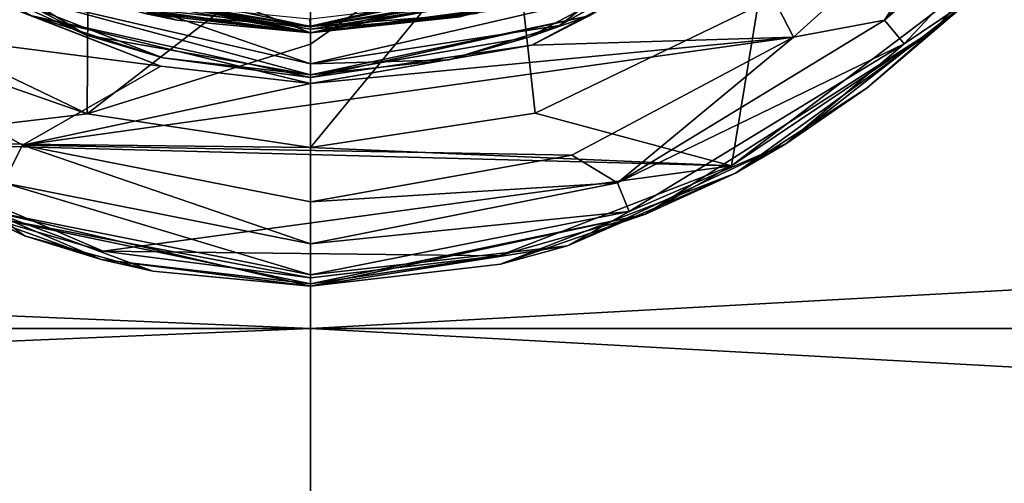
# Model space of a CAD drawing. Extents: x -252 to 252, y -10 to 685.
# Tile 545 of 656: x -113.44 to -101.79, y 579.67 to 585.15. Entities that reach past the tile are written whole.
import ezdxf

# ---------------------------------------------------------------- set-up
doc = ezdxf.new("R2010")
doc.units = 0
doc.header["$LTSCALE"] = 65.369103
for name, color, linetype in [('1633', 7, 'CONTINUOUS'), ('1634', 7, 'CONTINUOUS'), ('1635', 7, 'CONTINUOUS'), ('1636', 7, 'CONTINUOUS'), ('1638', 7, 'CONTINUOUS'), ('1639', 7, 'CONTINUOUS'), ('1653', 7, 'CONTINUOUS'), ('1654', 7, 'CONTINUOUS'), ('1655', 7, 'CONTINUOUS'), ('1656', 7, 'CONTINUOUS'), ('2508', 7, 'CONTINUOUS'), ('2509', 7, 'CONTINUOUS'), ('2514', 7, 'CONTINUOUS'), ('2515', 7, 'CONTINUOUS'), ('2517', 7, 'CONTINUOUS'), ('2518', 7, 'CONTINUOUS'), ('29', 7, 'CONTINUOUS'), ('30', 7, 'CONTINUOUS'), ('3595', 7, 'CONTINUOUS'), ('3596', 7, 'CONTINUOUS'), ('3611', 7, 'CONTINUOUS'), ('3616', 7, 'CONTINUOUS'), ('3625', 7, 'CONTINUOUS'), ('3626', 7, 'CONTINUOUS'), ('3903', 7, 'CONTINUOUS'), ('3904', 7, 'CONTINUOUS'), ('49', 7, 'CONTINUOUS'), ('50', 7, 'CONTINUOUS'), ('51', 7, 'CONTINUOUS'), ('52', 7, 'CONTINUOUS')]:
    doc.layers.add(name, color=color, linetype=linetype)

msp = doc.modelspace()

# ---------------------------------------------------------------- linework, layer by layer
at = {"layer": '1633', "color": 7, "linetype": 'CONTINUOUS'}
for points in [[(-115.465, 583.704, -68.5), (-118.31, 586.025, -68.5), (-112.641, 584.041, -68.5), (-115.465, 583.704, -68.5)], [(-112.641, 584.041, -68.5), (-118.31, 586.025, -68.5), (-115.293, 585.315, -68.5), (-112.641, 584.041, -68.5)], [(-101.98, 585.728, -68.5), (-105.015, 583.423, -68.5), (-104.704, 585.317, -68.5), (-101.98, 585.728, -68.5)], [(-104.704, 585.317, -68.5), (-105.015, 583.423, -68.5), (-107.342, 584.046, -68.5), (-104.704, 585.317, -68.5)], [(-110, 583.642, -68.5), (-115.465, 583.704, -68.5), (-112.641, 584.041, -68.5), (-110, 583.642, -68.5)], [(-107.342, 584.046, -68.5), (-105.015, 583.423, -68.5), (-110, 583.642, -68.5), (-107.342, 584.046, -68.5)], [(-105.015, 583.423, -68.5), (-115.465, 583.704, -68.5), (-110, 583.642, -68.5), (-105.015, 583.423, -68.5)], [(-115.465, 583.704, -68.5), (-105.015, 583.423, -68.5), (-112.452, 582.413, -68.5), (-115.465, 583.704, -68.5)], [(-105.015, 583.423, -68.5), (-107.772, 582.358, -68.5), (-112.452, 582.413, -68.5), (-105.015, 583.423, -68.5)], [(-107.772, 582.358, -68.5), (-110, 582.1, -68.5), (-112.452, 582.413, -68.5), (-107.772, 582.358, -68.5)]]:
    msp.add_3dface(points, dxfattribs=at)
at = {"layer": '1634', "color": 7, "linetype": 'CONTINUOUS'}
for points in [[(-104.282, 584.948, -15.5), (-102.01, 587.006, -15.5), (-104.914, 586.175, -15.5), (-104.282, 584.948, -15.5)], [(-107.379, 584.853, -15.5), (-104.282, 584.948, -15.5), (-104.914, 586.175, -15.5), (-107.379, 584.853, -15.5)], [(-113.971, 585.46, -15.5), (-115.99, 585.149, -15.5), (-111.769, 584.605, -15.5), (-113.971, 585.46, -15.5)], [(-115.99, 585.149, -15.5), (-113.407, 583.671, -15.5), (-111.769, 584.605, -15.5), (-115.99, 585.149, -15.5)], [(-113.407, 583.671, -15.5), (-104.282, 584.948, -15.5), (-110, 584.4, -15.5), (-113.407, 583.671, -15.5)], [(-106.907, 583.551, -15.5), (-104.282, 584.948, -15.5), (-113.407, 583.671, -15.5), (-106.907, 583.551, -15.5)], [(-110, 584.4, -15.5), (-104.282, 584.948, -15.5), (-107.379, 584.853, -15.5), (-110, 584.4, -15.5)], [(-111.769, 584.605, -15.5), (-113.407, 583.671, -15.5), (-110, 584.4, -15.5), (-111.769, 584.605, -15.5)], [(-110, 583, -15.5), (-106.907, 583.551, -15.5), (-113.407, 583.671, -15.5), (-110, 583, -15.5)]]:
    msp.add_3dface(points, dxfattribs=at)
at = {"layer": '1635', "color": 7, "linetype": 'CONTINUOUS'}
for points in [[(-103.41, 584.349, -68.4), (-101.913, 585.655, -68.4), (-102.141, 585.432, -16.5), (-103.41, 584.349, -68.4)], [(-104.373, 583.685, -16.5), (-103.41, 584.349, -68.4), (-102.141, 585.432, -16.5), (-104.373, 583.685, -16.5)], [(-104.968, 583.336, -68.4), (-103.41, 584.349, -68.4), (-104.373, 583.685, -16.5), (-104.968, 583.336, -68.4)], [(-106.959, 582.478, -16.5), (-104.968, 583.336, -68.4), (-104.373, 583.685, -16.5), (-106.959, 582.478, -16.5)], [(-107.749, 582.261, -68.4), (-104.968, 583.336, -68.4), (-106.959, 582.478, -16.5), (-107.749, 582.261, -68.4)], [(-110, 582, -16.5), (-107.749, 582.261, -68.4), (-106.959, 582.478, -16.5), (-110, 582, -16.5)], [(-110, 582, -68.4), (-107.749, 582.261, -68.4), (-110, 582, -16.5), (-110, 582, -68.4)]]:
    msp.add_3dface(points, dxfattribs=at)
at = {"layer": '1636', "color": 7, "linetype": 'CONTINUOUS'}
for points in [[(-115.935, 583.883, -16.5), (-115.519, 583.618, -68.4), (-113.384, 582.594, -16.5), (-115.935, 583.883, -16.5)], [(-115.519, 583.618, -68.4), (-112.477, 582.316, -68.4), (-113.384, 582.594, -16.5), (-115.519, 583.618, -68.4)], [(-113.384, 582.594, -16.5), (-112.477, 582.316, -68.4), (-111.865, 582.179, -16.5), (-113.384, 582.594, -16.5)], [(-112.477, 582.316, -68.4), (-110, 582, -68.4), (-111.865, 582.179, -16.5), (-112.477, 582.316, -68.4)], [(-110, 582, -68.4), (-110, 582, -16.5), (-111.865, 582.179, -16.5), (-110, 582, -68.4)]]:
    msp.add_3dface(points, dxfattribs=at)
at = {"layer": '1638', "color": 7, "linetype": 'CONTINUOUS'}
for points in [[(-107.051, 585.084, -63.5), (-104.972, 586.256, -15.6), (-104.878, 586.325, -63.5), (-107.051, 585.084, -63.5)], [(-107.414, 584.947, -15.6), (-104.972, 586.256, -15.6), (-107.051, 585.084, -63.5), (-107.414, 584.947, -15.6)], [(-108.362, 584.678, -63.5), (-107.414, 584.947, -15.6), (-107.051, 585.084, -63.5), (-108.362, 584.678, -63.5)], [(-110, 584.5, -15.6), (-107.414, 584.947, -15.6), (-110, 584.5, -63.5), (-110, 584.5, -15.6)], [(-110, 584.5, -63.5), (-107.414, 584.947, -15.6), (-108.362, 584.678, -63.5), (-110, 584.5, -63.5)]]:
    msp.add_3dface(points, dxfattribs=at)
at = {"layer": '1639', "color": 7, "linetype": 'CONTINUOUS'}
for points in [[(-114.862, 586.136, -63.5), (-113.923, 585.547, -15.6), (-112.651, 584.97, -63.5), (-114.862, 586.136, -63.5)], [(-113.923, 585.547, -15.6), (-111.746, 584.703, -15.6), (-112.651, 584.97, -63.5), (-113.923, 585.547, -15.6)], [(-110, 584.5, -15.6), (-110, 584.5, -63.5), (-112.651, 584.97, -63.5), (-110, 584.5, -15.6)], [(-111.746, 584.703, -15.6), (-110, 584.5, -15.6), (-112.651, 584.97, -63.5), (-111.746, 584.703, -15.6)]]:
    msp.add_3dface(points, dxfattribs=at)
at = {"layer": '1653', "color": 7, "linetype": 'CONTINUOUS'}
for points in [[(-100.679, 587.848, -15.634), (-102.01, 587.006, -15.5), (-103.205, 585.15, -15.634), (-100.679, 587.848, -15.634)], [(-100.679, 587.848, -15.634), (-103.205, 585.15, -15.634), (-100.385, 587.629, -16), (-100.679, 587.848, -15.634)], [(-100.385, 587.629, -16), (-103.205, 585.15, -15.634), (-102.971, 584.869, -16), (-100.385, 587.629, -16)], [(-102.141, 585.432, -16.5), (-100.385, 587.629, -16), (-102.971, 584.869, -16), (-102.141, 585.432, -16.5)], [(-102.01, 587.006, -15.5), (-104.282, 584.948, -15.5), (-103.205, 585.15, -15.634), (-102.01, 587.006, -15.5)], [(-104.373, 583.685, -16.5), (-102.141, 585.432, -16.5), (-102.971, 584.869, -16), (-104.373, 583.685, -16.5)], [(-103.205, 585.15, -15.634), (-104.282, 584.948, -15.5), (-106.366, 583.224, -15.634), (-103.205, 585.15, -15.634)], [(-103.205, 585.15, -15.634), (-106.366, 583.224, -15.634), (-102.971, 584.869, -16), (-103.205, 585.15, -15.634)], [(-104.282, 584.948, -15.5), (-106.907, 583.551, -15.5), (-106.366, 583.224, -15.634), (-104.282, 584.948, -15.5)], [(-102.971, 584.869, -16), (-106.366, 583.224, -15.634), (-106.229, 582.884, -16), (-102.971, 584.869, -16)], [(-104.373, 583.685, -16.5), (-102.971, 584.869, -16), (-106.229, 582.884, -16), (-104.373, 583.685, -16.5)], [(-106.959, 582.478, -16.5), (-104.373, 583.685, -16.5), (-106.229, 582.884, -16), (-106.959, 582.478, -16.5)], [(-106.907, 583.551, -15.5), (-110, 583, -15.5), (-106.366, 583.224, -15.634), (-106.907, 583.551, -15.5)], [(-110, 583, -15.5), (-110, 582.5, -15.634), (-106.366, 583.224, -15.634), (-110, 583, -15.5)], [(-106.366, 583.224, -15.634), (-110, 582.5, -15.634), (-106.229, 582.884, -16), (-106.366, 583.224, -15.634)], [(-110, 582.134, -16), (-106.959, 582.478, -16.5), (-106.229, 582.884, -16), (-110, 582.134, -16)], [(-110, 582.5, -15.634), (-110, 582.134, -16), (-106.229, 582.884, -16), (-110, 582.5, -15.634)], [(-110, 582, -16.5), (-106.959, 582.478, -16.5), (-110, 582.134, -16), (-110, 582, -16.5)]]:
    msp.add_3dface(points, dxfattribs=at)
at = {"layer": '1654', "color": 7, "linetype": 'CONTINUOUS'}
for points in [[(-113.407, 583.671, -15.5), (-115.99, 585.149, -15.5), (-113.634, 583.224, -15.634), (-113.407, 583.671, -15.5)], [(-115.935, 583.883, -16.5), (-113.384, 582.594, -16.5), (-113.772, 582.884, -16), (-115.935, 583.883, -16.5)], [(-110, 582.5, -15.634), (-113.407, 583.671, -15.5), (-113.634, 583.224, -15.634), (-110, 582.5, -15.634)], [(-110, 583, -15.5), (-113.407, 583.671, -15.5), (-110, 582.5, -15.634), (-110, 583, -15.5)], [(-110, 582.134, -16), (-113.634, 583.224, -15.634), (-113.772, 582.884, -16), (-110, 582.134, -16)], [(-110, 582.5, -15.634), (-113.634, 583.224, -15.634), (-110, 582.134, -16), (-110, 582.5, -15.634)], [(-110, 582, -16.5), (-110, 582.134, -16), (-113.772, 582.884, -16), (-110, 582, -16.5)], [(-111.865, 582.179, -16.5), (-110, 582, -16.5), (-113.772, 582.884, -16), (-111.865, 582.179, -16.5)], [(-113.384, 582.594, -16.5), (-111.865, 582.179, -16.5), (-113.772, 582.884, -16), (-113.384, 582.594, -16.5)]]:
    msp.add_3dface(points, dxfattribs=at)
at = {"layer": '1655', "color": 7, "linetype": 'CONTINUOUS'}
for points in [[(-114.862, 586.136, -63.5), (-112.651, 584.97, -63.5), (-113.37, 585.415, -64), (-114.862, 586.136, -63.5)], [(-110, 585, -64.366), (-112.633, 586.035, -64.5), (-113.214, 585.746, -64.366), (-110, 585, -64.366)], [(-110, 585.5, -64.5), (-112.633, 586.035, -64.5), (-110, 585, -64.366), (-110, 585.5, -64.5)], [(-110, 584.634, -64), (-113.214, 585.746, -64.366), (-113.37, 585.415, -64), (-110, 584.634, -64)], [(-110, 584.634, -64), (-110, 585, -64.366), (-113.214, 585.746, -64.366), (-110, 584.634, -64)], [(-110, 584.5, -63.5), (-110, 584.634, -64), (-113.37, 585.415, -64), (-110, 584.5, -63.5)], [(-112.651, 584.97, -63.5), (-110, 584.5, -63.5), (-113.37, 585.415, -64), (-112.651, 584.97, -63.5)]]:
    msp.add_3dface(points, dxfattribs=at)
at = {"layer": '1656', "color": 7, "linetype": 'CONTINUOUS'}
for points in [[(-107.051, 585.084, -63.5), (-104.878, 586.325, -63.5), (-106.629, 585.415, -64), (-107.051, 585.084, -63.5)], [(-106.786, 585.746, -64.366), (-110, 585, -64.366), (-106.629, 585.415, -64), (-106.786, 585.746, -64.366)], [(-106.786, 585.746, -64.366), (-110, 585.5, -64.5), (-110, 585, -64.366), (-106.786, 585.746, -64.366)], [(-106.629, 585.415, -64), (-110, 585, -64.366), (-110, 584.634, -64), (-106.629, 585.415, -64)], [(-107.051, 585.084, -63.5), (-106.629, 585.415, -64), (-110, 584.634, -64), (-107.051, 585.084, -63.5)], [(-108.362, 584.678, -63.5), (-107.051, 585.084, -63.5), (-110, 584.634, -64), (-108.362, 584.678, -63.5)], [(-110, 584.5, -63.5), (-108.362, 584.678, -63.5), (-110, 584.634, -64), (-110, 584.5, -63.5)]]:
    msp.add_3dface(points, dxfattribs=at)
at = {"layer": '2508', "color": 7, "linetype": 'CONTINUOUS'}
for points in [[(-101.913, 585.655, -68.4), (-102.615, 585.037, -68.471), (-99.929, 588.084, -68.471), (-101.913, 585.655, -68.4)], [(-102.615, 585.037, -68.471), (-101.98, 585.728, -68.5), (-99.929, 588.084, -68.471), (-102.615, 585.037, -68.471)], [(-105.015, 583.423, -68.5), (-101.98, 585.728, -68.5), (-102.615, 585.037, -68.471), (-105.015, 583.423, -68.5)], [(-101.913, 585.655, -68.4), (-103.41, 584.349, -68.4), (-102.615, 585.037, -68.471), (-101.913, 585.655, -68.4)], [(-106.034, 582.852, -68.471), (-105.015, 583.423, -68.5), (-102.615, 585.037, -68.471), (-106.034, 582.852, -68.471)], [(-104.968, 583.336, -68.4), (-106.034, 582.852, -68.471), (-102.615, 585.037, -68.471), (-104.968, 583.336, -68.4)], [(-103.41, 584.349, -68.4), (-104.968, 583.336, -68.4), (-102.615, 585.037, -68.471), (-103.41, 584.349, -68.4)], [(-107.772, 582.358, -68.5), (-105.015, 583.423, -68.5), (-106.034, 582.852, -68.471), (-107.772, 582.358, -68.5)], [(-104.968, 583.336, -68.4), (-107.749, 582.261, -68.4), (-106.034, 582.852, -68.471), (-104.968, 583.336, -68.4)], [(-107.749, 582.261, -68.4), (-110, 582, -68.4), (-106.034, 582.852, -68.471), (-107.749, 582.261, -68.4)], [(-110, 582.029, -68.471), (-107.772, 582.358, -68.5), (-106.034, 582.852, -68.471), (-110, 582.029, -68.471)], [(-110, 582, -68.4), (-110, 582.029, -68.471), (-106.034, 582.852, -68.471), (-110, 582, -68.4)], [(-110, 582.1, -68.5), (-107.772, 582.358, -68.5), (-110, 582.029, -68.471), (-110, 582.1, -68.5)]]:
    msp.add_3dface(points, dxfattribs=at)
at = {"layer": '2509', "color": 7, "linetype": 'CONTINUOUS'}
for points in [[(-112.477, 582.316, -68.4), (-115.519, 583.618, -68.4), (-113.966, 582.852, -68.471), (-112.477, 582.316, -68.4)], [(-115.465, 583.704, -68.5), (-112.452, 582.413, -68.5), (-113.966, 582.852, -68.471), (-115.465, 583.704, -68.5)], [(-112.477, 582.316, -68.4), (-113.966, 582.852, -68.471), (-110, 582.029, -68.471), (-112.477, 582.316, -68.4)], [(-113.966, 582.852, -68.471), (-110, 582.1, -68.5), (-110, 582.029, -68.471), (-113.966, 582.852, -68.471)], [(-112.452, 582.413, -68.5), (-110, 582.1, -68.5), (-113.966, 582.852, -68.471), (-112.452, 582.413, -68.5)], [(-110, 582, -68.4), (-112.477, 582.316, -68.4), (-110, 582.029, -68.471), (-110, 582, -68.4)]]:
    msp.add_3dface(points, dxfattribs=at)
at = {"layer": '2514', "color": 7, "linetype": 'CONTINUOUS'}
for points in [[(-111.746, 584.703, -15.6), (-113.923, 585.547, -15.6), (-113.299, 585.202, -15.529), (-111.746, 584.703, -15.6)], [(-113.971, 585.46, -15.5), (-111.769, 584.605, -15.5), (-113.299, 585.202, -15.529), (-113.971, 585.46, -15.5)], [(-111.769, 584.605, -15.5), (-110, 584.4, -15.5), (-113.299, 585.202, -15.529), (-111.769, 584.605, -15.5)], [(-110, 584.4, -15.5), (-110, 584.471, -15.529), (-113.299, 585.202, -15.529), (-110, 584.4, -15.5)], [(-110, 584.471, -15.529), (-111.746, 584.703, -15.6), (-113.299, 585.202, -15.529), (-110, 584.471, -15.529)], [(-110, 584.5, -15.6), (-111.746, 584.703, -15.6), (-110, 584.471, -15.529), (-110, 584.5, -15.6)]]:
    msp.add_3dface(points, dxfattribs=at)
at = {"layer": '2515', "color": 7, "linetype": 'CONTINUOUS'}
for points in [[(-104.972, 586.256, -15.6), (-107.414, 584.947, -15.6), (-106.7, 585.202, -15.529), (-104.972, 586.256, -15.6)], [(-107.379, 584.853, -15.5), (-104.914, 586.175, -15.5), (-106.7, 585.202, -15.529), (-107.379, 584.853, -15.5)], [(-107.414, 584.947, -15.6), (-110, 584.5, -15.6), (-106.7, 585.202, -15.529), (-107.414, 584.947, -15.6)], [(-110, 584.5, -15.6), (-110, 584.471, -15.529), (-106.7, 585.202, -15.529), (-110, 584.5, -15.6)], [(-110, 584.471, -15.529), (-107.379, 584.853, -15.5), (-106.7, 585.202, -15.529), (-110, 584.471, -15.529)], [(-110, 584.4, -15.5), (-107.379, 584.853, -15.5), (-110, 584.471, -15.529), (-110, 584.4, -15.5)]]:
    msp.add_3dface(points, dxfattribs=at)
at = {"layer": '2517', "color": 7, "linetype": 'CONTINUOUS'}
for points in [[(-110, 584.866, -68.475), (-110, 586.089, -68.4), (-107.615, 586.541, -68.4), (-110, 584.866, -68.475)], [(-110, 583.642, -68.5), (-110, 584.866, -68.475), (-107.615, 586.541, -68.4), (-110, 583.642, -68.5)], [(-107.342, 584.046, -68.5), (-110, 583.642, -68.5), (-107.615, 586.541, -68.4), (-107.342, 584.046, -68.5)], [(-104.704, 585.317, -68.5), (-107.342, 584.046, -68.5), (-107.615, 586.541, -68.4), (-104.704, 585.317, -68.5)]]:
    msp.add_3dface(points, dxfattribs=at)
at = {"layer": '2518', "color": 7, "linetype": 'CONTINUOUS'}
for points in [[(-112.641, 584.041, -68.5), (-115.293, 585.315, -68.5), (-112.627, 586.639, -68.4), (-112.641, 584.041, -68.5)], [(-110, 586.089, -68.4), (-112.641, 584.041, -68.5), (-112.627, 586.639, -68.4), (-110, 586.089, -68.4)], [(-110, 584.866, -68.475), (-112.641, 584.041, -68.5), (-110, 586.089, -68.4), (-110, 584.866, -68.475)], [(-110, 583.642, -68.5), (-112.641, 584.041, -68.5), (-110, 584.866, -68.475), (-110, 583.642, -68.5)]]:
    msp.add_3dface(points, dxfattribs=at)
at = {"layer": '29', "color": 7, "linetype": 'CONTINUOUS'}
for points in [[(-110, 585, 14.329), (-107.814, 585.285, 13.75), (-108.229, 585.187, 14.335), (-110, 585, 14.329)], [(-110, 585, 13.75), (-107.814, 585.285, 13.75), (-110, 585, 14.329), (-110, 585, 13.75)]]:
    msp.add_3dface(points, dxfattribs=at)
at = {"layer": '30', "color": 7, "linetype": 'CONTINUOUS'}
for points in [[(-112.938, 585.518, 14.345), (-111.962, 585.229, 13.75), (-111.579, 585.148, 14.334), (-112.938, 585.518, 14.345)], [(-111.962, 585.229, 13.75), (-110, 585, 13.75), (-111.579, 585.148, 14.334), (-111.962, 585.229, 13.75)], [(-110, 585, 13.75), (-110, 585, 14.329), (-111.579, 585.148, 14.334), (-110, 585, 13.75)]]:
    msp.add_3dface(points, dxfattribs=at)
at = {"layer": '3595', "color": 7, "linetype": 'CONTINUOUS'}
for points in [[(-108.038, 585.229, 13.25), (-110, 585, 13.25), (-107.756, 585.301, 10.937), (-108.038, 585.229, 13.25)], [(-107.756, 585.301, 10.937), (-110, 585, 13.25), (-110, 585, 11.071), (-107.756, 585.301, 10.937)]]:
    msp.add_3dface(points, dxfattribs=at)
at = {"layer": '3596', "color": 7, "linetype": 'CONTINUOUS'}
for points in [[(-110, 585, 11.071), (-112.186, 585.285, 13.25), (-112.317, 585.321, 10.928), (-110, 585, 11.071)], [(-110, 585, 11.071), (-110, 585, 13.25), (-112.186, 585.285, 13.25), (-110, 585, 11.071)]]:
    msp.add_3dface(points, dxfattribs=at)
at = {"layer": '3611', "color": 7, "linetype": 'CONTINUOUS'}
for points in [[(-110, 585.072, 10.812), (-112.601, 585.479, 10.626), (-110, 585.079, 10.802), (-110, 585.072, 10.812)], [(-110, 585.072, 10.812), (-112.317, 585.321, 10.928), (-112.601, 585.479, 10.626), (-110, 585.072, 10.812)], [(-112.601, 585.479, 10.626), (-110, 585.29, 10.617), (-110, 585.079, 10.802), (-112.601, 585.479, 10.626)], [(-110, 585, 11.071), (-112.317, 585.321, 10.928), (-110, 585.072, 10.812), (-110, 585, 11.071)]]:
    msp.add_3dface(points, dxfattribs=at)
at = {"layer": '3616', "color": 7, "linetype": 'CONTINUOUS'}
for points in [[(-110, 585.29, 10.617), (-107.859, 585.572, 10.484), (-110, 585.079, 10.802), (-110, 585.29, 10.617)], [(-110, 585.072, 10.812), (-107.859, 585.572, 10.484), (-107.4, 585.479, 10.626), (-110, 585.072, 10.812)], [(-107.859, 585.572, 10.484), (-110, 585.072, 10.812), (-110, 585.079, 10.802), (-107.859, 585.572, 10.484)], [(-107.756, 585.301, 10.937), (-110, 585, 11.071), (-107.4, 585.479, 10.626), (-107.756, 585.301, 10.937)], [(-110, 585, 11.071), (-110, 585.072, 10.812), (-107.4, 585.479, 10.626), (-110, 585, 11.071)]]:
    msp.add_3dface(points, dxfattribs=at)
at = {"layer": '3625', "color": 7, "linetype": 'CONTINUOUS'}
for points in [[(-112.186, 585.285, 13.25), (-110, 585, 13.25), (-112.837, 585.56, 13.427), (-112.186, 585.285, 13.25)], [(-110, 585, 13.25), (-110, 585.073, 13.427), (-112.837, 585.56, 13.427), (-110, 585, 13.25)], [(-110, 585.073, 13.427), (-112.222, 585.553, 13.5), (-112.837, 585.56, 13.427), (-110, 585.073, 13.427)], [(-110, 585.25, 13.5), (-112.222, 585.553, 13.5), (-110, 585.073, 13.427), (-110, 585.25, 13.5)]]:
    msp.add_3dface(points, dxfattribs=at)
at = {"layer": '3626', "color": 7, "linetype": 'CONTINUOUS'}
for points in [[(-108.038, 585.229, 13.25), (-107.163, 585.56, 13.427), (-110, 585.073, 13.427), (-108.038, 585.229, 13.25)], [(-107.163, 585.56, 13.427), (-110, 585.25, 13.5), (-110, 585.073, 13.427), (-107.163, 585.56, 13.427)], [(-110, 585, 13.25), (-108.038, 585.229, 13.25), (-110, 585.073, 13.427), (-110, 585, 13.25)]]:
    msp.add_3dface(points, dxfattribs=at)
at = {"layer": '3903', "color": 7, "linetype": 'CONTINUOUS'}
for points in [[(-110, 587, 9.526), (-210, 581.5, 11), (-110, 581.5, 11), (-110, 587, 9.526)], [(-210, 585.71, 10.163), (-210, 581.5, 11), (-110, 587, 9.526), (-210, 585.71, 10.163)], [(-110, 581.5, -11), (-210, 585.71, -10.163), (-110, 587, -9.526), (-110, 581.5, -11)], [(-110, 581.5, 11), (-9.9, 581.5, 11), (-9.9, 587, 9.526), (-110, 581.5, 11)], [(-110, 587, 9.526), (-110, 581.5, 11), (-9.9, 587, 9.526), (-110, 587, 9.526)], [(-9.9, 581.5, -11), (-110, 587, -9.526), (-9.9, 587, -9.526), (-9.9, 581.5, -11)], [(-110, 581.5, -11), (-110, 587, -9.526), (-9.9, 581.5, -11), (-110, 581.5, -11)], [(-210, 581.5, -11), (-210, 585.71, -10.163), (-110, 581.5, -11), (-210, 581.5, -11)]]:
    msp.add_3dface(points, dxfattribs=at)
at = {"layer": '3904', "color": 7, "linetype": 'CONTINUOUS'}
for points in [[(-210, 577.29, -10.163), (-210, 581.5, -11), (-110, 576, -9.526), (-210, 577.29, -10.163)], [(-210, 581.5, -11), (-110, 581.5, -11), (-110, 576, -9.526), (-210, 581.5, -11)], [(-210, 581.5, 11), (-210, 577.29, 10.163), (-110, 581.5, 11), (-210, 581.5, 11)], [(-110, 581.5, 11), (-210, 577.29, 10.163), (-110, 576, 9.526), (-110, 581.5, 11)], [(-110, 576, -9.526), (-110, 581.5, -11), (-9.9, 576, -9.526), (-110, 576, -9.526)], [(-110, 581.5, -11), (-9.9, 581.5, -11), (-9.9, 576, -9.526), (-110, 581.5, -11)], [(-9.9, 581.5, 11), (-110, 576, 9.526), (-9.9, 576, 9.526), (-9.9, 581.5, 11)], [(-9.9, 581.5, 11), (-110, 581.5, 11), (-110, 576, 9.526), (-9.9, 581.5, 11)]]:
    msp.add_3dface(points, dxfattribs=at)
at = {"layer": '49', "color": 7, "linetype": 'CONTINUOUS'}
for points in [[(-110, 585.25, 13.5), (-110, 585.073, 13.573), (-112.837, 585.56, 13.573), (-110, 585.25, 13.5)], [(-110, 585.073, 13.573), (-111.962, 585.229, 13.75), (-112.837, 585.56, 13.573), (-110, 585.073, 13.573)], [(-110, 585, 13.75), (-111.962, 585.229, 13.75), (-110, 585.073, 13.573), (-110, 585, 13.75)]]:
    msp.add_3dface(points, dxfattribs=at)
at = {"layer": '50', "color": 7, "linetype": 'CONTINUOUS'}
for points in [[(-110, 585.073, 13.573), (-107.877, 585.526, 13.5), (-107.163, 585.56, 13.573), (-110, 585.073, 13.573)], [(-110, 585, 13.75), (-110, 585.073, 13.573), (-107.163, 585.56, 13.573), (-110, 585, 13.75)], [(-107.814, 585.285, 13.75), (-110, 585, 13.75), (-107.163, 585.56, 13.573), (-107.814, 585.285, 13.75)], [(-110, 585.25, 13.5), (-107.877, 585.526, 13.5), (-110, 585.073, 13.573), (-110, 585.25, 13.5)]]:
    msp.add_3dface(points, dxfattribs=at)
at = {"layer": '51', "color": 7, "linetype": 'CONTINUOUS'}
for points in [[(-112.938, 585.518, 14.345), (-111.579, 585.148, 14.334), (-112.69, 585.479, 14.483), (-112.938, 585.518, 14.345)], [(-110, 585.044, 14.47), (-111.617, 585.317, 14.567), (-112.69, 585.479, 14.483), (-110, 585.044, 14.47)], [(-111.579, 585.148, 14.334), (-110, 585, 14.329), (-112.69, 585.479, 14.483), (-111.579, 585.148, 14.334)], [(-110, 585, 14.329), (-110, 585.044, 14.47), (-112.69, 585.479, 14.483), (-110, 585, 14.329)], [(-110.009, 585.16, 14.562), (-111.617, 585.317, 14.567), (-110, 585.044, 14.47), (-110.009, 585.16, 14.562)], [(-110, 585.159, 14.562), (-110.009, 585.16, 14.562), (-110, 585.044, 14.47), (-110, 585.159, 14.562)]]:
    msp.add_3dface(points, dxfattribs=at)
at = {"layer": '52', "color": 7, "linetype": 'CONTINUOUS'}
for points in [[(-110, 585.159, 14.562), (-110, 585.044, 14.47), (-107.31, 585.479, 14.483), (-110, 585.159, 14.562)], [(-110, 585.044, 14.47), (-108.229, 585.187, 14.335), (-107.31, 585.479, 14.483), (-110, 585.044, 14.47)], [(-110, 585, 14.329), (-108.229, 585.187, 14.335), (-110, 585.044, 14.47), (-110, 585, 14.329)]]:
    msp.add_3dface(points, dxfattribs=at)

doc.saveas('drawing.dxf')
